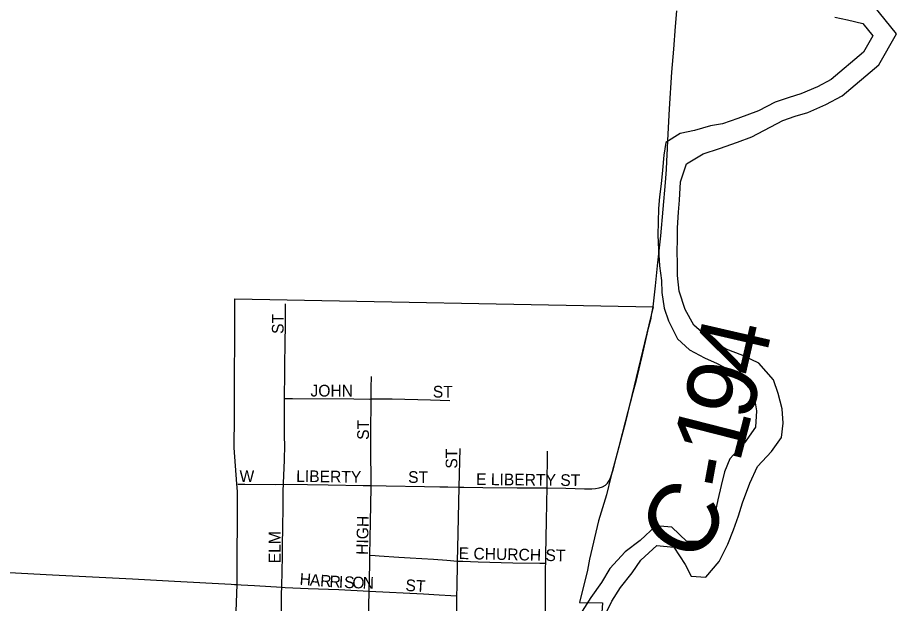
# Model space of a CAD drawing. Extents: x 1584893 to 1934202, y 663575 to 1091909.
# Drawn here: x 1836481 to 1840242, y 961295 to 963802 of the extents above; entities that cross this region are included whole.
import ezdxf

# ---------------------------------------------------------------- set-up
doc = ezdxf.new("R2010")
doc.units = 0
for name, color, linetype in [('GM_X_City_Street', 7, 'Continuous'), ('GM_X_City_Street_Text', 7, 'Continuous'), ('GM_X_Corporation', 7, 'Continuous'), ('GM_X_County_Road', 7, 'Continuous'), ('GM_X_County_Road_Text', 7, 'Continuous'), ('GM_X_Major_River', 7, 'Continuous')]:
    doc.layers.add(name, color=color, linetype=linetype)

msp = doc.modelspace()

# ---------------------------------------------------------------- linework, layer by layer
at = {"layer": 'GM_X_City_Street'}
for points in [[(1837623.7, 962172.6), (1837623.9, 962204.8), (1837624.2, 962250), (1837624.4, 962284.2), (1837625.3, 962333.2), (1837626, 962389.8), (1837626.5, 962426.2), (1837627, 962469.6), (1837627.2, 962495.5), (1837627.1, 962577.5)], [(1837993.9, 962169.9), (1837994.4, 962217.3), (1837995, 962266.6)], [(1837618.6, 961805.7), (1837618.8, 961810.3), (1837622.9, 961908), (1837624.4, 961973.7), (1837622.6, 962006.2), (1837623.4, 962088.1), (1837623.3, 962120.9), (1837623.7, 962172.6)], [(1837623.7, 962172.6), (1837656.9, 962172.4), (1837919.9, 962170.6), (1837985.6, 962169.8), (1837993.9, 962169.9)], [(1837993.6, 961799.2), (1837993.7, 961833), (1837993.1, 961933.7), (1837992.6, 962019.9), (1837993.9, 962169.9)], [(1837993.9, 962169.9), (1838084.2, 962171), (1838248.4, 962166.3), (1838330.5, 962162.9)], [(1838370.9, 961792.7), (1838374.5, 961957.8)], [(1838747.8, 961789.7), (1838747.9, 961807.1), (1838748, 961843.5), (1838748.2, 961893), (1838748.5, 961946.9)], [(1837423.8, 961804.8), (1837452.8, 961805.1), (1837584, 961804.7), (1837618.6, 961805.7)], [(1837611.2, 961364.8), (1837613.2, 961435.9), (1837614, 961492.9), (1837614.8, 961551.9), (1837615.7, 961612.7), (1837617.1, 961712.3), (1837617.7, 961777.9), (1837618.6, 961805.7)], [(1837618.6, 961805.7), (1837722.2, 961803.9), (1837810, 961802.4), (1837959.9, 961799.7), (1837993.6, 961799.2)], [(1838747.8, 961789.7), (1838826.8, 961788.3), (1838907.1, 961785.4), (1838938.7, 961786.1), (1838954.3, 961787.6), (1838969.7, 961790.2), (1838984.4, 961794.4), (1838996.9, 961801.3)], [(1837988.8, 961501.4), (1837991.9, 961643.7), (1837993.6, 961790.8), (1837993.6, 961799.2)], [(1837993.6, 961799.2), (1838058.1, 961798.1), (1838222.2, 961795.4), (1838287.6, 961794.7), (1838322.5, 961794.3), (1838370.9, 961792.7)], [(1838363.6, 961476.4), (1838365.3, 961531.4), (1838370.9, 961792.7)], [(1838370.9, 961792.7), (1838390.9, 961792.5), (1838472.4, 961791.5), (1838619.1, 961789.2), (1838717.1, 961789.6), (1838747.8, 961789.7)], [(1838741.1, 961467.3), (1838741.2, 961482.3), (1838741.6, 961498.6), (1838742.8, 961579.8), (1838744.4, 961644.9), (1838746.3, 961726.4), (1838747.8, 961789.7)], [(1837985.9, 961348.3), (1837988.1, 961463.2), (1837988.8, 961501.4)], [(1837988.8, 961501.4), (1838011.9, 961500.2), (1838028.8, 961499.3), (1838112.3, 961493.4), (1838161.6, 961489.9), (1838261.4, 961485.2), (1838318.5, 961480.8), (1838363.6, 961476.4)], [(1838361.4, 961328), (1838361.6, 961367.8), (1838363.3, 961466), (1838363.6, 961476.4)], [(1838363.6, 961476.4), (1838386.3, 961475.5), (1838452.1, 961472.8), (1838600.2, 961468.9), (1838715.4, 961467.6), (1838741.1, 961467.3)], [(1838729.6, 960699.1), (1838730.3, 960739.1), (1838732, 960829.9), (1838733.1, 960894.8), (1838735.6, 960999.6), (1838737.5, 961057.7), (1838738.4, 961099.4), (1838739.2, 961142.9), (1838739.5, 961204.9), (1838740.1, 961303.5), (1838740.5, 961374.7), (1838740.9, 961449.8), (1838741.1, 961467.3)], [(1837420.1, 961375.5), (1837437.1, 961374.4), (1837495.2, 961371.5), (1837611.2, 961364.8)], [(1837605.9, 961025.7), (1837606, 961038.8), (1837606.2, 961061.3), (1837606.6, 961108.7), (1837608.6, 961200.3), (1837610.1, 961312.3), (1837610.4, 961338.1), (1837611.2, 961364.8)], [(1837611.2, 961364.8), (1837626.5, 961364), (1837724.9, 961359.8), (1837856.3, 961354.8), (1837985.9, 961348.3)], [(1837983.5, 961018.6), (1837983.1, 961086.8), (1837984.4, 961168.9), (1837983.8, 961217.7), (1837984, 961250.4), (1837984.1, 961266.7), (1837984.6, 961299.4), (1837985.5, 961331.9), (1837985.9, 961348.3)], [(1837985.9, 961348.3), (1838217.7, 961336.5), (1838285.3, 961332.5), (1838335.7, 961329.5), (1838361.4, 961328)], [(1838354.5, 961013.8), (1838357.5, 961093.1), (1838360.9, 961206.9), (1838361.4, 961328)]]:
    msp.add_lwpolyline(points, dxfattribs=at)
at = {"layer": 'GM_X_Corporation'}
msp.add_lwpolyline([(1837408.1, 961030.2), (1837420.1, 961375.5), (1837422, 961774.3), (1837419.6, 961807.4), (1837408.3, 961960.6), (1837408.9, 962097.1), (1837411.2, 962598.2), (1839200.7, 962564.4), (1839083.2, 962072.6), (1839047.4, 961938.2), (1839019.9, 961837), (1839001.6, 961760.4), (1838967.5, 961648.8), (1838928.1, 961484.7), (1838919.7, 961436.9), (1838885.7, 961299.8), (1838984.9, 961297.5), (1838979.1, 961214.4)], dxfattribs=at)
at = {"layer": 'GM_X_County_Road'}
for points in [[(1839200.7, 962564.4), (1839210.8, 962654.7), (1839219.5, 962739.8), (1839233.3, 962868.6), (1839243.5, 962982.6), (1839254.2, 963096.4), (1839258.1, 963152.1), (1839259.7, 963187.8), (1839262.1, 963241.8), (1839263.7, 963276.3), (1839271.4, 963411), (1839281.5, 963568.2), (1839289.3, 963666.2), (1839297.2, 963763.8), (1839302, 963830.3)], [(1838996.9, 961801.3), (1839005.4, 961809.7), (1839013.7, 961822.6), (1839019.9, 961837.1), (1839029.7, 961867.5), (1839083.2, 962072.6), (1839115.5, 962198.8), (1839123.7, 962229.9), (1839128, 962245), (1839153.9, 962352.7), (1839168.6, 962415.7), (1839182.7, 962479.3), (1839192.1, 962515.5), (1839194.6, 962528.4), (1839197.4, 962542.9), (1839200.7, 962564.4)], [(1836063.7, 961446.2), (1836205.2, 961440.5), (1836629.7, 961418.1), (1836972.6, 961400.9), (1837152.1, 961390.5), (1837395.1, 961377.2), (1837409.1, 961376.3), (1837420.1, 961375.5)]]:
    msp.add_lwpolyline(points, dxfattribs=at)
at = {"layer": 'GM_X_Major_River'}
for points in [[(1839623.9, 963291), (1839756.2, 963361.9), (1839809.1, 963380.1), (1839862.5, 963396), (1839940.6, 963429.9), (1840010.2, 963466.5), (1840167, 963599.5), (1840242.2, 963731.6), (1840145.2, 963851.6)], [(1839978.6, 963802.9), (1840032.3, 963791.8), (1840097.9, 963776.4), (1840140.8, 963723.3), (1840101.4, 963654), (1839962.9, 963536.6), (1839904.3, 963505.7), (1839833.7, 963475.1), (1839783.4, 963460.1), (1839723, 963439.3), (1839652.2, 963402.7), (1839563.6, 963370.4), (1839497.2, 963347.8), (1839447, 963338.8), (1839378.6, 963318.2), (1839316.3, 963305.4), (1839255.5, 963266.6), (1839246.4, 963212.6), (1839241, 963148.6), (1839235.8, 963090.5), (1839228.7, 963034.5), (1839223.6, 962984.5), (1839221.2, 962870.2), (1839223.9, 962810), (1839228.4, 962739.7), (1839237.1, 962677.4), (1839238, 962625.2), (1839248.6, 962558.8), (1839267.4, 962504.3), (1839305.8, 962427.3), (1839356.8, 962380.1), (1839420.1, 962346.7), (1839475.5, 962321.5), (1839526.9, 962294.3), (1839578, 962253.2), (1839630.8, 962195.9), (1839643.2, 962119.5), (1839639.7, 962049.4), (1839592.3, 961982.2), (1839528.9, 961913.3), (1839505.7, 961857.6), (1839492.5, 961799.8), (1839477.2, 961737.9), (1839466, 961684), (1839453, 961632.1), (1839419.5, 961560.7), (1839345.5, 961560.2), (1839280.8, 961621.7), (1839213, 961627.1), (1839145.7, 961564.4), (1839080.7, 961515.6), (1839015.2, 961444.8), (1838980, 961385.3), (1838934.6, 961320.1), (1838897.4, 961262.7)], [(1838992.9, 961240.7), (1839024.2, 961304.2), (1839061.5, 961363.6), (1839110.8, 961426.7), (1839147.9, 961480.1), (1839217.2, 961542.8), (1839289, 961535.3), (1839337.4, 961462.1), (1839364.3, 961411.4), (1839426.2, 961408.1), (1839483.6, 961475.1), (1839521.2, 961548.5), (1839544.5, 961610.2), (1839565.7, 961669.9), (1839582.9, 961725.7), (1839614.6, 961809.2), (1839648.1, 961880.7), (1839707.5, 961945.7), (1839750.7, 962004.9), (1839758, 962066.9), (1839753.3, 962127.2), (1839736.7, 962193.7), (1839715.9, 962252.3), (1839653.5, 962323.8), (1839584.2, 962355.3), (1839512.8, 962382.9), (1839443.7, 962426.4), (1839375, 962486), (1839338.4, 962553), (1839312.1, 962631.7), (1839305.5, 962698), (1839304.6, 962750.2), (1839303.7, 962800.3), (1839304.8, 962852.5), (1839305.8, 962902.6), (1839309.2, 962968.7), (1839314.3, 963020.7), (1839318, 963098.8), (1839343.6, 963176.5), (1839414.5, 963219.1), (1839484.9, 963241.7), (1839561.4, 963268.2), (1839623.9, 963291)]]:
    msp.add_lwpolyline(points, dxfattribs=at)

# ---------------------------------------------------------------- texts
at = {"layer": 'GM_X_City_Street_Text'}
for s, rotation, p in [('ST', 90, (1837619.4, 962448.3)), ('JOHN', 0, (1837734.4, 962180.5)), ('ST', 0, (1838258, 962176.1)), ('ST', 90, (1837984.6, 961995.1)), ('ST', 90, (1838363, 961871.9)), ('W', 0, (1837430.8, 961815.3)), ('LIBERTY', 359.1811, (1837672.9, 961815.3)), ('ST', 0, (1838152.4, 961810.9)), ('E LIBERTY ST', 359.3632, (1838443, 961802.1)), ('HIGH', 88.7552, (1837980.2, 961502.5)), ('ELM', 90, (1837606.2, 961467.1)), ('E CHURCH ST', 358.7374, (1838368.3, 961485.3)), ('H', 355.6248, (1837686.7, 961375.3)), ('A', 355.6241, (1837730.6, 961371.9)), ('R', 355.6165, (1837774.4, 961368.5)), ('R', 355.9389, (1837814.2, 961365.5)), ('I', 357.2318, (1837855, 961362.6)), ('S', 358.1599, (1837877.8, 961361.5)), ('O', 358.2476, (1837913.1, 961360.4)), ('N', 358.2589, (1837957.1, 961359.1)), ('ST', 356.4254, (1838139.8, 961348.9))]:
    msp.add_text(s, height=50, rotation=rotation, dxfattribs=at).set_placement(p)
at = {"layer": 'GM_X_County_Road_Text'}
for s, rotation, p in [('4', 77.0285, (1839662.6, 962255)), ('9', 75.8189, (1839615.7, 962069.2)), ('1', 75.7139, (1839569.9, 961889.5)), ('-', 79.6333, (1839548.9, 961773.6)), ('C', 59.3488, (1839382.9, 961453.5))]:
    msp.add_text(s, height=300, rotation=rotation, dxfattribs=at).set_placement(p)

doc.saveas('drawing.dxf')
